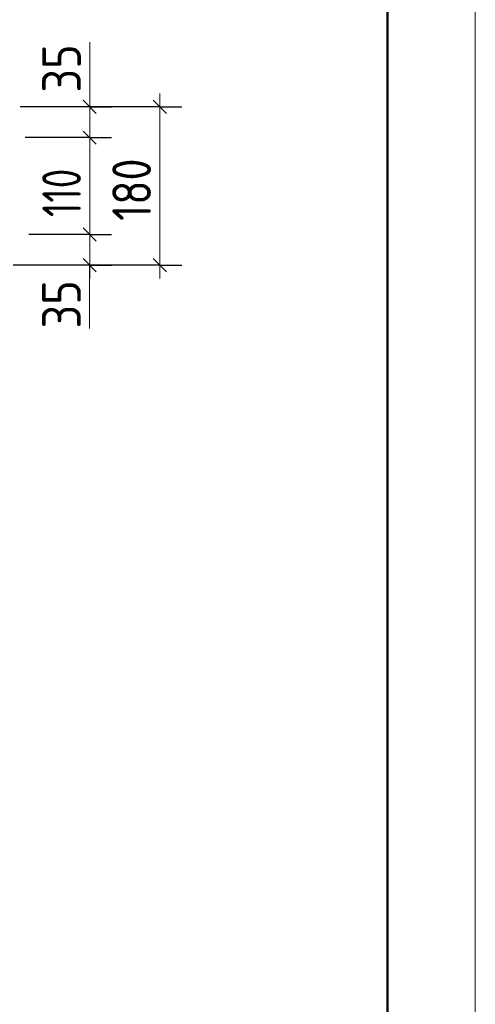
# Model space of a CAD drawing. Header units: millimetres. Extents: x -49773 to 2322955, y -3321 to 58485.
# Tile 497 of 580: x 1949671 to 1952262, y 5142 to 10736. Entities that reach past the tile are written whole.
import ezdxf

# ---------------------------------------------------------------- set-up
doc = ezdxf.new("R2010")
doc.units = ezdxf.units.MM
doc.layers.add('Standard', color=7, linetype='Continuous', lineweight=25)
doc.layers.add('Размерная линия_ общее', color=7, linetype='Continuous', lineweight=13)
doc.styles.add('ISOCPEUR', font='txt')

msp = doc.modelspace()

# ---------------------------------------------------------------- linework, layer by layer
at = {"layer": 'Standard', "color": 7, "linetype": 'Continuous', "lineweight": 13, "transparency": 33554687}
msp.add_lwpolyline([(1910262.3, -2799.3), (1952262.3, -2799.3), (1952262.3, 56600.7), (1910262.3, 56600.7), (1910262.3, -2799.3)], close=True, dxfattribs=at)
at = {"layer": 'Standard', "color": 7, "linetype": 'Continuous', "lineweight": 50, "transparency": 33554687}
msp.add_lwpolyline([(1912262.3, 56100.7), (1951762.3, 56100.7), (1951762.3, -2299.3), (1912262.3, -2299.3), (1912262.3, 56100.7)], close=True, dxfattribs=at)
at = {"layer": 'Размерная линия_ общее', "color": 7, "linetype": 'Continuous', "lineweight": 13, "transparency": 33554687}
for p, q in [((1950068.8, 10322.3), (1950068.8, 10608.3)), ((1950068.7, 10153.9), (1950068.8, 10322.3)), ((1950068.7, 10241.4), (1950068.7, 10316.4)), ((1950467.4, 10241.4), (1950467.4, 10316.4)), ((1950068.7, 10066.4), (1950068.7, 10241.4)), ((1950068.7, 9516.4), (1950068.7, 10066.4)), ((1950068.7, 9341.4), (1950068.7, 9516.4)), ((1950068.7, 9428.9), (1950068.3, 9267.9)), ((1950068.7, 9341.4), (1950068.7, 9266.4)), ((1950467.4, 9341.4), (1950467.4, 9266.4)), ((1950068.3, 9267.9), (1950068.3, 8981.9))]:
    msp.add_line(p, q, dxfattribs=at)
at = {"layer": 'Размерная линия_ общее', "color": 253, "linetype": 'Continuous', "lineweight": -3, "true_color": 0xa0a0a0, "transparency": 33554687}
for p, q in [((1950467.4, 10241.4), (1949700.8, 10241.4)), ((1950068.7, 10241.4), (1949943.7, 10241.4)), ((1950068.7, 10241.4), (1950193.7, 10241.4)), ((1950467.4, 10241.4), (1950342.4, 10241.4)), ((1950467.4, 10241.4), (1950592.4, 10241.4)), ((1950068.7, 10066.4), (1949943.7, 10066.4)), ((1950068.7, 10066.4), (1950193.7, 10066.4)), ((1950068.7, 9516.4), (1949943.7, 9516.4)), ((1950068.7, 9516.4), (1950193.7, 9516.4)), ((1950467.4, 9341.4), (1949733, 9341.4)), ((1950068.7, 9341.4), (1949943.7, 9341.4)), ((1950068.7, 9341.4), (1950193.7, 9341.4)), ((1950467.4, 9341.4), (1950342.4, 9341.4)), ((1950467.4, 9341.4), (1950592.4, 9341.4))]:
    msp.add_line(p, q, dxfattribs=at)
at = {"layer": 'Размерная линия_ общее', "color": 7, "linetype": 'Continuous', "lineweight": 25, "transparency": 33554687}
for p, q in [((1950106.2, 10203.9), (1950031.2, 10278.9)), ((1950504.9, 10203.9), (1950429.9, 10278.9)), ((1950106.2, 10028.9), (1950031.2, 10103.9)), ((1950106.2, 9478.9), (1950031.2, 9553.9)), ((1950106.2, 9303.9), (1950031.2, 9378.9)), ((1950504.9, 9303.9), (1950429.9, 9378.9))]:
    msp.add_line(p, q, dxfattribs=at)
at = {"layer": 'Размерная линия_ общее', "color": 253, "linetype": 'Continuous', "lineweight": -3, "true_color": 0xa0a0a0, "transparency": 33554687}
for points in [[(1950068.7, 10241.4), (1950051.8, 10241.4), (1950051.8, 10241.4), (1949673, 10241.4)], [(1950068.7, 10066.4), (1950051.7, 10066.4), (1950051.7, 10066.4), (1949702.4, 10066.4)], [(1950068.7, 9516.4), (1950051.7, 9516.4), (1950051.7, 9516.4), (1950051.5, 9516.4), (1950051.5, 9516.4), (1949722.8, 9516.4)], [(1950068.7, 9341.4), (1950051.6, 9341.4), (1950051.6, 9341.4), (1950051.5, 9341.4), (1950051.5, 9341.4), (1949633, 9341.4)]]:
    msp.add_lwpolyline(points, dxfattribs=at)
at = {"layer": 'Размерная линия_ общее', "color": 7, "linetype": 'Continuous', "lineweight": 13, "transparency": 33554687}
msp.add_lwpolyline([(1950467.4, 9341.4), (1950467.4, 9643.1), (1950467.4, 9643.1), (1950467.4, 10241.4)], dxfattribs=at)

# ---------------------------------------------------------------- texts
at = {"layer": 'Размерная линия_ общее', "color": 7, "linetype": 'Continuous', "lineweight": 25, "transparency": 33554687, "char_height": 220, "attachment_point": 7, "rotation": 90, "style": 'ISOCPEUR'}
for s, insert, width in [('\\W0.87;35', (1950018.8, 10322.3), 403.932), ('\\W0.74;110', (1950018.7, 9615.4), 455.155), ('\\W0.83;180', (1950417.4, 9593.4), 508.571), ('\\W0.87;35', (1950018.3, 8981.9), 403.924)]:
    msp.add_mtext(s, dxfattribs=dict(at, insert=insert, width=width))

doc.saveas('drawing.dxf')
